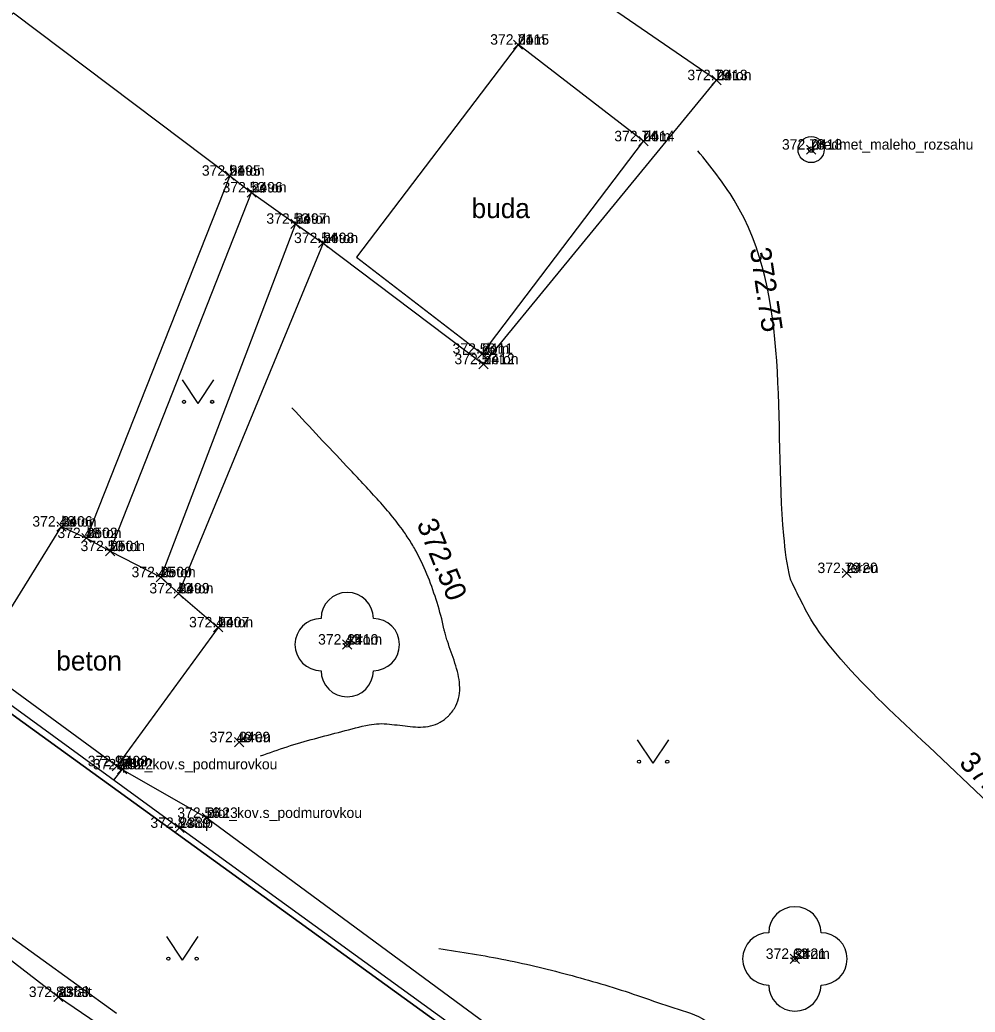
# Model space of a CAD drawing. Extents: x -400488 to -400124, y -1251493 to -1251223.
# Drawn here: x -400332.74 to -400314.45, y -1251372.84 to -1251353.83 of the extents above; entities that cross this region are included whole.
import ezdxf

# ---------------------------------------------------------------- set-up
doc = ezdxf.new("R2010")
doc.units = 0
for name, color, linetype in [('Level 20', 7, 'Continuous'), ('Level 21', 7, 'Continuous'), ('Level 22', 7, 'Continuous'), ('Level 23', 7, 'Continuous'), ('Level 31', 7, 'Continuous'), ('Level 32', 7, 'Continuous'), ('Level 34', 7, 'Continuous'), ('Level 35', 7, 'Continuous'), ('Level 36', 7, 'Continuous'), ('Level 49', 7, 'Continuous'), ('Level 60', 7, 'Continuous'), ('Level 63', 7, 'Continuous')]:
    doc.layers.add(name, color=color, linetype=linetype)

msp = doc.modelspace()

# ---------------------------------------------------------------- linework, layer by layer
at = {"layer": 'Level 20'}
for p, q in [((-400323.288, -1251354.398), (-400323.112, -1251354.222)), ((-400323.112, -1251354.398), (-400323.288, -1251354.222)), ((-400319.488, -1251355.078), (-400319.312, -1251354.902)), ((-400319.312, -1251355.078), (-400319.488, -1251354.902)), ((-400320.888, -1251356.248), (-400320.712, -1251356.072)), ((-400320.712, -1251356.248), (-400320.888, -1251356.072)), ((-400317.678, -1251356.408), (-400317.502, -1251356.232)), ((-400317.502, -1251356.408), (-400317.678, -1251356.232)), ((-400328.808, -1251356.908), (-400328.632, -1251356.732)), ((-400328.632, -1251356.908), (-400328.808, -1251356.732)), ((-400328.388, -1251357.228), (-400328.212, -1251357.052)), ((-400328.212, -1251357.228), (-400328.388, -1251357.052)), ((-400327.548, -1251357.828), (-400327.372, -1251357.652)), ((-400327.372, -1251357.828), (-400327.548, -1251357.652)), ((-400327.018, -1251358.198), (-400326.842, -1251358.022)), ((-400326.842, -1251358.198), (-400327.018, -1251358.022)), ((-400323.978, -1251360.318), (-400323.802, -1251360.142)), ((-400323.802, -1251360.318), (-400323.978, -1251360.142)), ((-400323.948, -1251360.518), (-400323.772, -1251360.342)), ((-400323.772, -1251360.518), (-400323.948, -1251360.342)), ((-400332.028, -1251363.628), (-400331.852, -1251363.452)), ((-400331.852, -1251363.628), (-400332.028, -1251363.452)), ((-400331.548, -1251363.848), (-400331.372, -1251363.672)), ((-400331.372, -1251363.848), (-400331.548, -1251363.672)), ((-400331.098, -1251364.098), (-400330.922, -1251363.922)), ((-400330.922, -1251364.098), (-400331.098, -1251363.922)), ((-400330.128, -1251364.598), (-400329.952, -1251364.422)), ((-400329.952, -1251364.598), (-400330.128, -1251364.422)), ((-400316.998, -1251364.518), (-400316.822, -1251364.342)), ((-400316.822, -1251364.518), (-400316.998, -1251364.342)), ((-400329.788, -1251364.908), (-400329.612, -1251364.732)), ((-400329.612, -1251364.908), (-400329.788, -1251364.732)), ((-400329.028, -1251365.558), (-400328.852, -1251365.382)), ((-400328.852, -1251365.558), (-400329.028, -1251365.382)), ((-400326.558, -1251365.888), (-400326.382, -1251365.712)), ((-400326.382, -1251365.888), (-400326.558, -1251365.712)), ((-400328.628, -1251367.758), (-400328.452, -1251367.582)), ((-400328.452, -1251367.758), (-400328.628, -1251367.582)), ((-400330.968, -1251368.218), (-400330.792, -1251368.042)), ((-400330.792, -1251368.218), (-400330.968, -1251368.042)), ((-400330.868, -1251368.278), (-400330.692, -1251368.102)), ((-400330.692, -1251368.278), (-400330.868, -1251368.102)), ((-400329.248, -1251369.208), (-400329.072, -1251369.032)), ((-400329.072, -1251369.208), (-400329.248, -1251369.032)), ((-400329.768, -1251369.398), (-400329.592, -1251369.222)), ((-400329.592, -1251369.398), (-400329.768, -1251369.222)), ((-400317.988, -1251371.908), (-400317.812, -1251371.732)), ((-400317.812, -1251371.908), (-400317.988, -1251371.732)), ((-400332.088, -1251372.638), (-400331.912, -1251372.462)), ((-400331.912, -1251372.638), (-400332.088, -1251372.462))]:
    msp.add_line(p, q, dxfattribs=at)
at = {"layer": 'Level 31'}
for points in [[(-400326.93, -1251358.11), (-400323.86, -1251360.43), (-400319.4, -1251354.99), (-400324.05, -1251351.79)], [(-400340.16, -1251356.34), (-400340.828, -1251357.382), (-400337.51, -1251359.51), (-400334.26, -1251355.13), (-400332.86, -1251353.7), (-400328.72, -1251356.82), (-400328.3, -1251357.14), (-400327.46, -1251357.74), (-400326.93, -1251358.11), (-400329.7, -1251364.82)], [(-400328.72, -1251356.82), (-400331.46, -1251363.76)], [(-400331.01, -1251364.01), (-400328.3, -1251357.14)], [(-400327.46, -1251357.74), (-400330.04, -1251364.51)], [(-400333.57, -1251366.16), (-400331.94, -1251363.54), (-400331.46, -1251363.76), (-400331.01, -1251364.01), (-400330.04, -1251364.51), (-400329.7, -1251364.82), (-400328.94, -1251365.47), (-400330.88, -1251368.13), (-400333.57, -1251366.16)], [(-400330.78, -1251368.19), (-400330.88, -1251368.13)]]:
    msp.add_lwpolyline(points, dxfattribs=at)
at = {"layer": 'Level 32'}
for points in [[(-400332, -1251372.55), (-400338.01, -1251367.91), (-400337.95, -1251367.6), (-400337.92, -1251366.8), (-400338.49, -1251366.07), (-400339.1, -1251366.87), (-400353.86, -1251356.29)], [(-400313.44, -1251385.49), (-400321.58, -1251379.65), (-400332, -1251372.55)]]:
    msp.add_lwpolyline(points, dxfattribs=at)
at = {"layer": 'Level 34'}
msp.add_lwpolyline([(-400323.89, -1251360.23), (-400320.8, -1251356.16), (-400323.2, -1251354.31), (-400326.29, -1251358.38), (-400323.89, -1251360.23)], dxfattribs=at)
at = {"layer": 'Level 35'}
for points in [[(-400333.65, -1251366.42), (-400329.68, -1251369.31)], [(-400330.938, -1251368.394), (-400330.78, -1251368.19), (-400329.16, -1251369.12), (-400314.31, -1251380.06), (-400302.65, -1251388.59)], [(-400311.61, -1251382.45), (-400320.06, -1251376.29), (-400329.68, -1251369.31)]]:
    msp.add_lwpolyline(points, dxfattribs=at)
at = {"layer": 'Level 36'}
for p, q in [((-400329.326, -1251361.181), (-400329.626, -1251360.731)), ((-400329.326, -1251361.181), (-400329.026, -1251360.731)), ((-400320.614, -1251368.073), (-400320.914, -1251367.623)), ((-400320.614, -1251368.073), (-400320.314, -1251367.623)), ((-400329.623, -1251371.844), (-400329.923, -1251371.394)), ((-400329.623, -1251371.844), (-400329.323, -1251371.394))]:
    msp.add_line(p, q, dxfattribs=at)
for centre, radius in [((-400329.596, -1251361.151), 0.03), ((-400329.056, -1251361.151), 0.03), ((-400326.47, -1251365.8), 0.05), ((-400320.884, -1251368.043), 0.03), ((-400320.344, -1251368.043), 0.03), ((-400329.893, -1251371.814), 0.03), ((-400329.353, -1251371.814), 0.03), ((-400317.9, -1251371.82), 0.05)]:
    msp.add_circle(centre, radius, dxfattribs=at)
for centre, start, end in [((-400326.47, -1251365.3), 0, 180), ((-400326.97, -1251365.8), 90, 270), ((-400325.97, -1251365.8), 270, 90), ((-400326.47, -1251366.3), 180, 0), ((-400317.9, -1251371.32), 0, 180), ((-400318.4, -1251371.82), 90, 270), ((-400317.4, -1251371.82), 270, 90), ((-400317.9, -1251372.32), 180, 0)]:
    msp.add_arc(centre, 0.5, start, end, dxfattribs=at)
at = {"layer": 'Level 49'}
for points in [[(-400298.007, -1251373.633), (-400298.101, -1251373.657), (-400298.385, -1251373.715), (-400298.668, -1251373.698), (-400298.999, -1251373.598), (-400299.315, -1251373.468), (-400299.9, -1251373.106), (-400300.929, -1251372.15), (-400302.098, -1251370.777), (-400305.291, -1251366.626), (-400307.213, -1251363.775), (-400309.026, -1251360.802), (-400309.479, -1251359.989), (-400309.683, -1251359.57), (-400309.864, -1251359.138), (-400309.872, -1251359.107), (-400310.092, -1251357.753), (-400310.245, -1251356.389), (-400310.408, -1251355.025), (-400310.657, -1251353.672), (-400310.667, -1251353.649), (-400314.159, -1251348.989), (-400316.285, -1251346.155), (-400316.296, -1251346.134), (-400316.569, -1251345.318), (-400316.732, -1251344.464), (-400316.96, -1251343.625)], [(-400313.045, -1251380.55), (-400312.785, -1251380.273), (-400312.64, -1251380.146), (-400312.489, -1251380.025), (-400312.237, -1251379.858), (-400311.969, -1251379.724), (-400311.411, -1251379.516), (-400310.791, -1251379.385), (-400310.166, -1251379.309), (-400309.54, -1251379.247), (-400308.917, -1251379.155), (-400308.899, -1251379.15), (-400308.83, -1251379.101), (-400308.767, -1251379.048), (-400308.656, -1251378.931), (-400308.494, -1251378.661), (-400308.397, -1251378.361), (-400308.352, -1251378.054), (-400308.348, -1251377.725), (-400308.396, -1251377.399), (-400308.564, -1251376.806), (-400309.119, -1251375.433), (-400309.758, -1251374.051), (-400310.53, -1251372.737), (-400310.751, -1251372.429), (-400310.982, -1251372.131), (-400311.485, -1251371.569), (-400315.465, -1251367.634), (-400317.117, -1251365.966), (-400317.595, -1251365.311), (-400317.789, -1251364.95), (-400317.971, -1251364.582), (-400317.985, -1251364.548), (-400317.986, -1251364.544), (-400318.112, -1251363.714), (-400319.064, -1251357.286), (-400319.758, -1251356.341)], [(-400328.132, -1251367.931), (-400327.619, -1251367.756), (-400327.098, -1251367.603), (-400326.574, -1251367.465), (-400326.05, -1251367.338), (-400325.86, -1251367.315), (-400325.663, -1251367.323), (-400325.263, -1251367.37), (-400324.874, -1251367.357), (-400324.693, -1251367.288), (-400324.607, -1251367.232), (-400324.565, -1251367.197), (-400324.544, -1251367.178), (-400324.524, -1251367.158), (-400324.449, -1251367.068), (-400324.392, -1251366.975), (-400324.328, -1251366.78), (-400324.349, -1251366.367), (-400324.48, -1251365.944), (-400324.552, -1251365.736), (-400324.584, -1251365.634), (-400324.611, -1251365.534), (-400324.613, -1251365.526), (-400324.619, -1251365.496), (-400324.75, -1251364.997), (-400324.919, -1251364.509), (-400325.137, -1251364.041), (-400325.267, -1251363.816), (-400325.339, -1251363.706), (-400325.414, -1251363.599), (-400325.93, -1251362.974), (-400326.482, -1251362.382), (-400327.528, -1251361.268)], [(-400324.716, -1251371.623), (-400323.433, -1251371.838), (-400322.167, -1251372.141), (-400320.916, -1251372.519), (-400320.294, -1251372.733), (-400319.674, -1251372.961), (-400319.653, -1251372.973), (-400319.44, -1251373.157), (-400319.234, -1251373.346), (-400319.028, -1251373.535), (-400318.817, -1251373.717), (-400318.792, -1251373.737), (-400318.081, -1251374.386), (-400317.423, -1251375.095), (-400316.828, -1251375.834), (-400316.558, -1251376.206), (-400316.309, -1251376.574), (-400316.225, -1251376.785), (-400316.204, -1251376.896), (-400316.191, -1251377.006), (-400316.27, -1251377.521), (-400316.321, -1251377.641), (-400316.378, -1251377.756), (-400316.515, -1251377.967)]]:
    msp.add_spline(points, degree=3, dxfattribs=at)
at = {"layer": 'Level 60'}
for radius in [0.25, 0.05]:
    msp.add_circle((-400317.59, -1251356.32), radius, dxfattribs=at)
at = {"layer": 'Level 63'}
for p, q in [((-400298.43, -1251392.08), (-400336.35, -1251364.63)), ((-400336.35, -1251364.63), (-400298.43, -1251392.08)), ((-400338.44, -1251367.39), (-400330.89, -1251372.86))]:
    msp.add_line(p, q, dxfattribs=at)

# ---------------------------------------------------------------- texts
at = {"layer": 'Level 21'}
for s, p in [('2415', (-400323.2, -1251354.31)), ('2413', (-400319.4, -1251354.99)), ('2414', (-400320.8, -1251356.16)), ('2418', (-400317.59, -1251356.32)), ('2495', (-400328.72, -1251356.82)), ('2496', (-400328.3, -1251357.14)), ('2497', (-400327.46, -1251357.74)), ('2498', (-400326.93, -1251358.11)), ('2411', (-400323.89, -1251360.23)), ('2412', (-400323.86, -1251360.43)), ('2406', (-400331.94, -1251363.54)), ('2502', (-400331.46, -1251363.76)), ('2501', (-400331.01, -1251364.01)), ('2420', (-400316.91, -1251364.43)), ('2500', (-400330.04, -1251364.51)), ('2499', (-400329.7, -1251364.82)), ('2407', (-400328.94, -1251365.47)), ('2410', (-400326.47, -1251365.8)), ('2409', (-400328.54, -1251367.67)), ('2408', (-400330.88, -1251368.13)), ('2422', (-400330.78, -1251368.19)), ('2423', (-400329.16, -1251369.12)), ('2389', (-400329.68, -1251369.31)), ('2421', (-400317.9, -1251371.82)), ('2369', (-400332, -1251372.55))]:
    msp.add_text(s, height=0.2, dxfattribs=at).set_placement(p)
at = {"layer": 'Level 22'}
for s, p in [('dom', (-400323.2, -1251354.31)), ('beton', (-400319.4, -1251354.99)), ('dom', (-400320.8, -1251356.16)), ('predmet_maleho_rozsahu', (-400317.59, -1251356.32)), ('beton', (-400328.72, -1251356.82)), ('beton', (-400328.3, -1251357.14)), ('beton', (-400327.46, -1251357.74)), ('beton', (-400326.93, -1251358.11)), ('dom', (-400323.89, -1251360.23)), ('beton', (-400323.86, -1251360.43)), ('beton', (-400331.94, -1251363.54)), ('beton', (-400331.46, -1251363.76)), ('beton', (-400331.01, -1251364.01)), ('teren', (-400316.91, -1251364.43)), ('beton', (-400330.04, -1251364.51)), ('beton', (-400329.7, -1251364.82)), ('beton', (-400328.94, -1251365.47)), ('strom', (-400326.47, -1251365.8)), ('teren', (-400328.54, -1251367.67)), ('beton', (-400330.88, -1251368.13)), ('plot_kov.s_podmurovkou', (-400330.78, -1251368.19)), ('plot_kov.s_podmurovkou', (-400329.16, -1251369.12)), ('vstup', (-400329.68, -1251369.31)), ('strom', (-400317.9, -1251371.82)), ('asfalt', (-400332, -1251372.55))]:
    msp.add_text(s, height=0.2, dxfattribs=at).set_placement(p)
at = {"layer": 'Level 23'}
for s, p in [('372.71', (-400323.733, -1251354.31)), ('372.79', (-400319.958, -1251354.99)), ('372.74', (-400321.358, -1251356.16)), ('372.78', (-400318.148, -1251356.32)), ('372.51', (-400329.253, -1251356.82)), ('372.53', (-400328.858, -1251357.14)), ('372.53', (-400328.018, -1251357.74)), ('372.54', (-400327.488, -1251358.11)), ('372.56', (-400324.453, -1251360.23)), ('372.57', (-400324.418, -1251360.43)), ('372.48', (-400332.498, -1251363.54)), ('372.48', (-400332.018, -1251363.76)), ('372.50', (-400331.576, -1251364.01)), ('372.79', (-400317.468, -1251364.43)), ('372.45', (-400330.599, -1251364.51)), ('372.43', (-400330.258, -1251364.82)), ('372.47', (-400329.498, -1251365.47)), ('372.43', (-400327.028, -1251365.8)), ('372.40', (-400329.106, -1251367.67)), ('372.93', (-400331.438, -1251368.13)), ('372.85', (-400331.339, -1251368.19)), ('372.56', (-400329.723, -1251369.12)), ('372.84', (-400330.238, -1251369.31)), ('372.63', (-400318.458, -1251371.82)), ('372.80', (-400332.566, -1251372.55))]:
    msp.add_text(s, height=0.2, dxfattribs=at).set_placement(p)
at = {"layer": 'Level 31'}
msp.add_text('beton', height=0.375, dxfattribs=at).set_placement((-400332.039, -1251366.297))
at = {"layer": 'Level 32'}
msp.add_text('buda', height=0.375, dxfattribs=at).set_placement((-400324.089, -1251357.632))
at = {"layer": 'Level 49'}
for s, rotation, p in [('372.75', 278.4748, (-400318.763, -1251358.219)), ('372.50', 292.0933, (-400325.146, -1251363.482)), ('372.75', 315.3587, (-400314.776, -1251368.089))]:
    msp.add_text(s, height=0.4, rotation=rotation, dxfattribs=at).set_placement(p)

doc.saveas('drawing.dxf')
